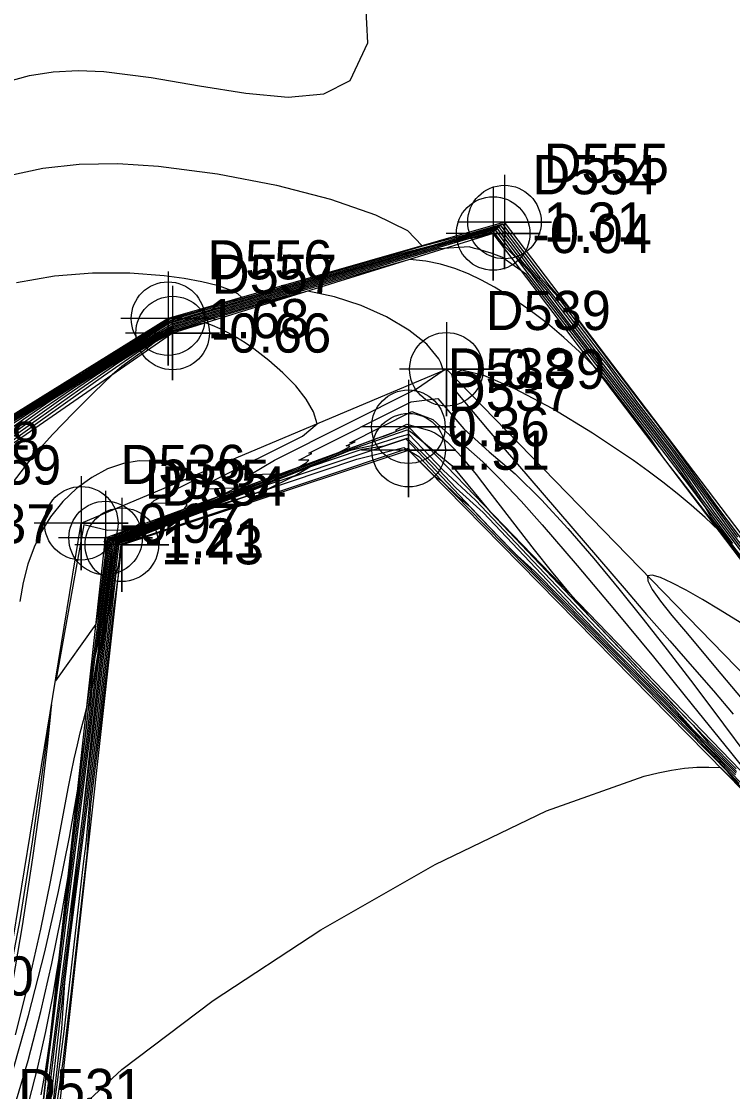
# Model space of a CAD drawing. Extents: x 2356077 to 2359823, y 225951 to 227822.
# Drawn here: x 2357278.5 to 2357323.9, y 227000.8 to 227069.1 of the extents above; entities that cross this region are included whole.
import ezdxf

# ---------------------------------------------------------------- set-up
doc = ezdxf.new("R2010")
doc.units = 0
for name, color, linetype in [('DTM Contours Major', 7, 'Continuous'), ('DTM Contours Minor', 7, 'Continuous'), ('Exist DTM Breakline', 7, 'Continuous'), ('Exist DTM Breakline Cogo Elevation', 7, 'Continuous'), ('Exist DTM Breakline Cogo Number', 7, 'Continuous'), ('Exist DTM Breakline Cogo Point CELL', 7, 'Continuous'), ('Exist DTM Breakline Underwater', 7, 'Continuous'), ('Exist DTM Breakline Underwater Cogo Elevation', 7, 'Continuous'), ('Exist DTM Breakline Underwater Cogo Number', 7, 'Continuous'), ('Exist DTM Breakline Underwater Cogo Point CELL', 7, 'Continuous'), ('Exist DTM Drainline', 7, 'Continuous'), ('Exist DTM Drainline Cogo Elevation', 7, 'Continuous'), ('Exist DTM Drainline Cogo Number', 7, 'Continuous'), ('Exist DTM Drainline Cogo Point CELL', 7, 'Continuous')]:
    doc.layers.add(name, color=color, linetype=linetype)

msp = doc.modelspace()

# ---------------------------------------------------------------- linework, layer by layer
at = {"layer": 'DTM Contours Major'}
for points in [[(2357324.222, 227036.163), (2357322.676, 227038.25), (2357320.114, 227041.787), (2357319.406, 227042.716), (2357317.77, 227044.828), (2357317.263, 227045.545), (2357316.766, 227046.151), (2357312.725, 227051.498), (2357311.626, 227052.712), (2357309.128, 227056.018), (2357306.96, 227055.407), (2357304.702, 227054.744), (2357302.641, 227054.213), (2357294.762, 227051.899), (2357289.266, 227050.266), (2357287.873, 227049.828), (2357276.15, 227042.476)], [(2357332.566, 227024.402), (2357322.755, 227037.131), (2357322.492, 227037.456), (2357322.133, 227038.096), (2357321.083, 227039.504), (2357319.371, 227041.765), (2357310.727, 227052.924), (2357309.157, 227054.011), (2357308.819, 227054.148), (2357308.476, 227054.272), (2357308.127, 227054.385), (2357307.773, 227054.486), (2357307.413, 227054.574), (2357307.086, 227054.673), (2357305.144, 227054.554), (2357288.185, 227049.515), (2357287.446, 227049.09), (2357283.263, 227046.466), (2357281.042, 227044.94), (2357274.631, 227040.394)], [(2357279.774, 227000.62), (2357280.07, 227002.244), (2357280.345, 227004.001), (2357280.71, 227006.782), (2357281.042, 227009.774), (2357282.795, 227023.396), (2357283.14, 227026.416), (2357283.226, 227027.181), (2357283.327, 227027.995), (2357283.602, 227029.544), (2357284.235, 227034.569), (2357284.428, 227035.912), (2357296.584, 227040.691), (2357298.75, 227041.573), (2357299.124, 227041.762), (2357299.471, 227041.944), (2357299.433, 227041.995), (2357299.232, 227041.99), (2357299.799, 227042.246), (2357299.468, 227042.193), (2357303.426, 227044.18), (2357304.754, 227043.679), (2357305.847, 227042.669), (2357306.86, 227041.928), (2357307.951, 227040.968), (2357309.126, 227039.807), (2357310.389, 227038.461), (2357311.743, 227036.946), (2357313.973, 227034.366), (2357316.357, 227031.531), (2357318.825, 227028.538), (2357321.311, 227025.483), (2357323.745, 227022.461), (2357326.06, 227019.569)], [(2357284.759, 227035.754), (2357291.011, 227038.212), (2357292.409, 227038.627), (2357294.268, 227039.251), (2357295.812, 227040.02), (2357303.03, 227042.44), (2357308.767, 227036.392), (2357309.953, 227035.179), (2357311.252, 227033.997), (2357319.451, 227025.682), (2357321.363, 227023.739), (2357323.85, 227021.081), (2357324.775, 227020.123)], [(2357280.716, 227027.012), (2357283.284, 227030.628), (2357283.433, 227031.495), (2357284.005, 227036.041), (2357284.404, 227036.222), (2357286.084, 227036.882), (2357286.429, 227037.048), (2357286.338, 227037.137), (2357286.138, 227037.075), (2357285.851, 227036.875), (2357285.245, 227036.614), (2357284.031, 227036.583), (2357282.513, 227036.95), (2357280.716, 227027.012)], [(2357280.464, 226999.257), (2357281.105, 227004.845), (2357281.297, 227007.77), (2357281.618, 227010.447), (2357283.285, 227023.402), (2357284.222, 227031.693), (2357284.453, 227033.327), (2357284.759, 227035.754)], [(2357276.039, 226999.345), (2357276.541, 227001.189), (2357277.003, 227003.077), (2357277.434, 227005.023), (2357277.838, 227007.037), (2357278.602, 227011.387), (2357279.261, 227015.717), (2357279.794, 227019.659), (2357280.181, 227022.847), (2357280.403, 227024.912), (2357280.44, 227025.489), (2357280.251, 227024.129), (2357279.835, 227021.039), (2357279.215, 227016.746), (2357278.414, 227011.776), (2357277.453, 227006.655), (2357276.356, 227001.908), (2357276.131, 227001.08), (2357275.9, 227000.286)]]:
    msp.add_lwpolyline(points, dxfattribs=at)
at = {"layer": 'DTM Contours Minor'}
for points in [[(2357277.574, 227065.193), (2357279.035, 227065.604), (2357280.556, 227065.838), (2357282.139, 227065.913), (2357283.787, 227065.85), (2357286.807, 227065.482), (2357289.877, 227064.953), (2357292.838, 227064.465), (2357295.533, 227064.223), (2357297.803, 227064.428), (2357299.49, 227065.284), (2357300.622, 227067.687), (2357300.417, 227071.407)], [(2357277.722, 227059.223), (2357279.887, 227059.703), (2357282.205, 227059.949), (2357284.668, 227059.981), (2357287.27, 227059.824), (2357291.038, 227059.34), (2357294.783, 227058.612), (2357298.234, 227057.715), (2357301.114, 227056.722), (2357303.152, 227055.71), (2357304.071, 227054.751), (2357302.051, 227054.121), (2357293.554, 227051.626), (2357288.479, 227050.121), (2357287.834, 227049.902), (2357285.393, 227048.461), (2357273.297, 227040.876)], [(2357323.885, 227035.764), (2357322.97, 227037.017), (2357322.073, 227038.203), (2357321.079, 227039.632), (2357320.218, 227040.847), (2357319.373, 227041.962), (2357312.047, 227051.418), (2357310.635, 227053.262), (2357310.091, 227053.982), (2357310.031, 227054.03), (2357309.385, 227054.675), (2357308.701, 227055.581), (2357308.188, 227055.458), (2357307.465, 227055.246), (2357307.04, 227055.195), (2357302.76, 227053.932), (2357288.268, 227049.626), (2357287.56, 227049.256), (2357281.839, 227045.667), (2357279.845, 227044.303), (2357274.099, 227040.23)], [(2357332.482, 227025.443), (2357322.87, 227038.151), (2357320.291, 227041.753), (2357319.885, 227042.315), (2357319.427, 227042.888), (2357319.16, 227043.279), (2357318.32, 227044.344), (2357313.654, 227050.52), (2357312.176, 227052.235), (2357309.232, 227056.131), (2357306.637, 227055.39), (2357304.047, 227054.704), (2357293.731, 227051.674), (2357292.779, 227051.418), (2357291.786, 227051.101), (2357288.806, 227050.215), (2357287.838, 227049.901), (2357274.725, 227041.677)], [(2357325.561, 227033.792), (2357321.903, 227038.631), (2357320.687, 227040.428), (2357319.49, 227042.011), (2357313.357, 227049.927), (2357312.165, 227051.487), (2357311.103, 227052.893), (2357309.914, 227054.226), (2357308.809, 227055.688), (2357307.894, 227055.449), (2357306.907, 227055.159), (2357305.95, 227054.953), (2357300.759, 227053.423), (2357288.234, 227049.701), (2357286.903, 227048.938), (2357280.428, 227044.876), (2357278.661, 227043.676), (2357275.227, 227041.242)], [(2357327.279, 227031.72), (2357322.715, 227037.754), (2357321.342, 227039.726), (2357319.675, 227041.966), (2357314.662, 227048.442), (2357312.905, 227050.759), (2357312.116, 227051.803), (2357310.48, 227053.728), (2357308.916, 227055.797), (2357307.588, 227055.437), (2357306.218, 227055.034), (2357304.878, 227054.715), (2357298.76, 227052.915), (2357288.114, 227049.752), (2357286.531, 227048.798), (2357279.007, 227044.079), (2357277.472, 227043.046)], [(2357329.006, 227029.637), (2357323.482, 227036.941), (2357322.011, 227038.988), (2357319.893, 227041.879), (2357319.005, 227043.035), (2357316.705, 227046.004), (2357315.974, 227047.043), (2357315.226, 227047.938), (2357313.149, 227050.686), (2357311.972, 227052.167), (2357311.055, 227053.217), (2357309.022, 227055.907), (2357307.276, 227055.422), (2357305.495, 227054.899), (2357303.777, 227054.469), (2357296.761, 227052.407), (2357289.73, 227050.318), (2357287.953, 227049.784), (2357277.575, 227043.276)], [(2357334.311, 227021.991), (2357320.443, 227039.978), (2357319.695, 227040.941), (2357319.395, 227041.36), (2357318.669, 227042.448), (2357317.947, 227043.404), (2357315.813, 227046.159), (2357315.062, 227047.033), (2357314.125, 227047.978), (2357313.126, 227048.899), (2357312.074, 227049.785), (2357310.979, 227050.623), (2357309.852, 227051.401), (2357308.703, 227052.109), (2357307.875, 227052.561), (2357307.031, 227052.963), (2357306.161, 227053.304), (2357305.255, 227053.577), (2357304.305, 227053.772), (2357303.301, 227053.88), (2357300.805, 227053.179), (2357288.268, 227049.454), (2357288.193, 227049.453), (2357287.115, 227048.788), (2357284.678, 227047.259), (2357282.259, 227045.59), (2357271.032, 227037.63)], [(2357278.219, 227052.403), (2357280.631, 227052.834), (2357283.064, 227053.026), (2357285.428, 227053.019), (2357287.633, 227052.85), (2357288.903, 227052.676), (2357290.039, 227052.464), (2357291.009, 227052.224), (2357291.778, 227051.968), (2357292.312, 227051.708), (2357292.578, 227051.454), (2357292.077, 227051.269), (2357290.215, 227050.722), (2357289.659, 227050.535), (2357288.969, 227050.353), (2357288.05, 227050.08), (2357287.86, 227050.012), (2357285.336, 227048.503), (2357282.556, 227046.776), (2357272.48, 227040.457)], [(2357278.038, 226999.718), (2357278.948, 227002.814), (2357279.76, 227005.93), (2357280.465, 227008.993), (2357281.055, 227011.925), (2357281.521, 227014.652), (2357281.767, 227016.371), (2357281.964, 227017.974), (2357282.269, 227020.829), (2357282.631, 227023.642), (2357282.766, 227024.83), (2357282.805, 227025.366), (2357282.918, 227026.063), (2357283.234, 227028.512), (2357283.403, 227029.281), (2357284.245, 227035.966), (2357292.35, 227039.154), (2357293.821, 227039.763), (2357294.426, 227040.024), (2357294.701, 227040.19), (2357293.084, 227040.15), (2357294.671, 227041.078), (2357303.73, 227045.626), (2357305.422, 227046.786), (2357305.399, 227046.91), (2357305.366, 227047.033), (2357305.324, 227047.158), (2357305.272, 227047.282), (2357305.211, 227047.408), (2357305.141, 227047.534), (2357304.374, 227048.465), (2357303.23, 227049.37), (2357301.803, 227050.206), (2357300.189, 227050.929), (2357298.483, 227051.493), (2357296.781, 227051.856), (2357295.331, 227051.467), (2357288.133, 227049.328), (2357287.132, 227048.704), (2357286.126, 227048.074), (2357283.749, 227046.434), (2357274.543, 227039.907)], [(2357277.782, 227001.463), (2357278.979, 227005.674), (2357280.021, 227009.735), (2357280.897, 227013.575), (2357281.597, 227017.04), (2357282.109, 227019.978), (2357282.257, 227020.959), (2357282.382, 227021.853), (2357282.584, 227023.447), (2357282.767, 227024.9), (2357282.865, 227025.614), (2357282.841, 227025.479), (2357284.166, 227035.998), (2357290.257, 227038.395), (2357291.357, 227038.858), (2357292.154, 227039.283), (2357290.247, 227039.235), (2357290.655, 227039.709), (2357296.443, 227042.615), (2357297.381, 227043.396), (2357297.153, 227044.155), (2357296.681, 227044.968), (2357296.015, 227045.807), (2357295.204, 227046.641), (2357294.296, 227047.44), (2357293.343, 227048.173), (2357292.793, 227048.553), (2357292.25, 227048.897), (2357291.719, 227049.201), (2357291.207, 227049.461), (2357290.719, 227049.673), (2357290.261, 227049.833), (2357289.9, 227049.767), (2357288.158, 227049.249), (2357287.914, 227049.1), (2357287.669, 227048.947), (2357287.08, 227048.614), (2357286.551, 227048.209), (2357284.919, 227047.051), (2357284.339, 227046.538), (2357283.149, 227045.386), (2357281.844, 227044.104), (2357280.5, 227042.714), (2357279.19, 227041.238), (2357277.989, 227039.698)], [(2357325.442, 227033.49), (2357322.992, 227036.597), (2357322.123, 227037.42), (2357321.241, 227038.204), (2357320.346, 227038.955), (2357319.434, 227039.679), (2357318.504, 227040.38), (2357317.554, 227041.065), (2357314.951, 227042.809), (2357312.372, 227044.366), (2357309.998, 227045.627), (2357308.014, 227046.483), (2357306.602, 227046.825), (2357305.946, 227046.545), (2357306.235, 227045.447), (2357308.331, 227042.947), (2357317.086, 227032.761), (2357318.394, 227031.229), (2357319.882, 227029.552), (2357321.31, 227027.928), (2357322.655, 227026.373), (2357323.923, 227024.881)], [(2357270.366, 227039.18), (2357279.945, 227045.187), (2357276.007, 227042.696), (2357273.019, 227041.152), (2357269.879, 227040.894), (2357266.485, 227038.903), (2357268.062, 227041.957), (2357266.502, 227038.989), (2357265.783, 227037.744), (2357266.151, 227037.623), (2357267.431, 227038.65), (2357268.68, 227021.936), (2357269.305, 227038.428), (2357270.366, 227039.18)], [(2357278.99, 227000.147), (2357279.566, 227002.374), (2357280.084, 227004.66), (2357280.541, 227006.984), (2357280.933, 227009.327), (2357281.259, 227011.67), (2357281.529, 227013.99), (2357281.788, 227016.33), (2357282.706, 227023.463), (2357282.97, 227025.771), (2357283.031, 227026.475), (2357283.134, 227027.116), (2357283.404, 227028.628), (2357284.131, 227034.407), (2357284.333, 227035.938), (2357294.389, 227039.892), (2357296.286, 227040.668), (2357296.712, 227040.929), (2357296.844, 227041.087), (2357296.208, 227041.071), (2357297.055, 227041.498), (2357296.864, 227041.532), (2357303.371, 227044.799), (2357305.079, 227045.016), (2357306.742, 227043.081), (2357308.363, 227041.61), (2357310.011, 227040.2), (2357311.683, 227038.552), (2357313.363, 227036.731), (2357315.031, 227034.802), (2357316.626, 227032.88), (2357318.187, 227030.936), (2357319.71, 227028.99), (2357321.188, 227027.061), (2357322.615, 227025.169), (2357325.401, 227021.429)], [(2357279.758, 226998.676), (2357280.117, 227001.834), (2357282.887, 227023.348), (2357283.21, 227026.177), (2357283.421, 227028.044), (2357283.539, 227029.02), (2357283.785, 227030.341), (2357284.338, 227034.733), (2357284.546, 227035.895), (2357287.457, 227037.039), (2357292.272, 227038.96), (2357293.191, 227039.355), (2357298.701, 227041.521), (2357301.214, 227042.479), (2357301.702, 227042.639), (2357302.456, 227042.92), (2357302.398, 227043.016), (2357303.105, 227043.372), (2357304.549, 227042.975), (2357304.887, 227042.824), (2357305.28, 227042.571), (2357305.685, 227042.236), (2357306.106, 227041.823), (2357306.548, 227041.337), (2357307.017, 227040.782), (2357307.517, 227040.161), (2357308.343, 227039.104), (2357310.21, 227036.675), (2357311.232, 227035.357), (2357312.302, 227034.007), (2357313.41, 227032.652), (2357314.658, 227031.211), (2357320.116, 227025.455), (2357322.437, 227023.092), (2357324.106, 227021.399)], [(2357284.522, 227035.852), (2357299.538, 227041.756), (2357302.579, 227042.823), (2357303.13, 227043.008), (2357303.33, 227042.901), (2357305.973, 227040.74), (2357308.415, 227037.785), (2357318.72, 227026.917), (2357319.581, 227026.06), (2357320.526, 227025.026), (2357321.356, 227024.183), (2357322.324, 227023.062), (2357324.123, 227021.236)], [(2357284.601, 227035.82), (2357296.696, 227040.575), (2357299.453, 227041.695), (2357300.033, 227041.841), (2357300.98, 227042.025), (2357302.534, 227042.546), (2357303.237, 227042.74), (2357305.428, 227040.43), (2357307.473, 227038.521), (2357315.948, 227029.583), (2357317.282, 227028.27), (2357318.682, 227026.751), (2357319.986, 227025.429), (2357321.368, 227023.888), (2357324.104, 227021.112)], [(2357280.253, 226997.357), (2357280.782, 227001.1), (2357281.255, 227004.656), (2357282.48, 227015.338), (2357282.647, 227016.63), (2357282.78, 227018.073), (2357282.897, 227019.621), (2357283.386, 227023.435), (2357284.59, 227034.068), (2357284.616, 227033.881), (2357284.759, 227034.606), (2357284.789, 227035.017), (2357284.849, 227035.497), (2357284.909, 227035.719), (2357286.205, 227036.268), (2357286.228, 227036.298), (2357288.861, 227037.334), (2357291.252, 227038.229), (2357299.917, 227041.134), (2357302.904, 227041.884), (2357303.865, 227041.303), (2357305.331, 227039.757), (2357306.349, 227038.763), (2357307.049, 227038.193), (2357307.747, 227037.457), (2357310.375, 227034.745), (2357321.311, 227023.65), (2357322.964, 227021.915), (2357324.302, 227020.474)], [(2357284.68, 227035.787), (2357293.854, 227039.393), (2357295.991, 227040.091), (2357296.926, 227040.652), (2357300.265, 227041.775), (2357301.656, 227041.989), (2357303.119, 227042.48), (2357304.79, 227040.844), (2357306.26, 227039.294), (2357307.97, 227037.738), (2357313.187, 227032.236), (2357315.017, 227030.325), (2357318.648, 227026.641), (2357320.307, 227024.937), (2357322.198, 227022.901), (2357324.056, 227021.016)], [(2357280.518, 226998.169), (2357281.191, 227002.752), (2357281.723, 227007.234), (2357282.723, 227015.948), (2357282.948, 227019.11), (2357283.156, 227020.876), (2357283.481, 227023.415), (2357284.409, 227031.62), (2357284.725, 227033.699), (2357284.916, 227035.688), (2357285.409, 227035.882), (2357303.217, 227041.852), (2357303.38, 227041.551), (2357304.862, 227040.053), (2357305.277, 227039.804), (2357308.026, 227036.983), (2357323.779, 227021.002), (2357323.53, 227021.231), (2357324.373, 227020.257)], [(2357278.147, 227004.445), (2357279.022, 227007.906), (2357279.764, 227011.181), (2357280.384, 227014.191), (2357280.897, 227016.861), (2357281.51, 227020.148), (2357281.699, 227021.111), (2357281.89, 227022.034), (2357282.09, 227022.934), (2357282.275, 227023.7), (2357282.476, 227024.483), (2357282.696, 227025.303), (2357282.954, 227027.032), (2357284.085, 227036.017), (2357284.884, 227036.347), (2357288.14, 227037.627), (2357288.893, 227037.953), (2357289.103, 227038.226), (2357288.982, 227038.36), (2357286.774, 227038.305), (2357286.991, 227038.516), (2357288.904, 227039.477), (2357289.533, 227039.799), (2357289.34, 227040.006), (2357289.014, 227040.25), (2357288.574, 227040.498), (2357288.038, 227040.726), (2357287.423, 227040.908), (2357286.746, 227041.019), (2357286.025, 227041.034), (2357285.025, 227040.874), (2357284.008, 227040.516), (2357283.004, 227039.978), (2357282.045, 227039.278), (2357281.16, 227038.433), (2357280.379, 227037.461), (2357279.806, 227036.53), (2357279.329, 227035.521), (2357278.942, 227034.439), (2357278.639, 227033.288), (2357278.415, 227032.071)], [(2357280.012, 226999.523), (2357282.465, 227018.581), (2357282.985, 227023.347), (2357283.626, 227028.999), (2357283.788, 227030.023), (2357284.522, 227035.852)], [(2357280.241, 227000.318), (2357280.68, 227003.951), (2357281.689, 227011.792), (2357282.079, 227015.553), (2357283.084, 227023.359), (2357283.823, 227029.879), (2357284.01, 227031.125), (2357284.601, 227035.82)], [(2357280.34, 226999.68), (2357280.993, 227005.378), (2357281.342, 227008.338), (2357281.768, 227011.691), (2357282.029, 227014.403), (2357283.187, 227023.4), (2357284.021, 227030.778), (2357284.231, 227032.226), (2357284.68, 227035.787)], [(2357283.796, 227035.846), (2357283.872, 227035.953), (2357283.892, 227036.115), (2357283.965, 227036.143), (2357283.849, 227036.14), (2357283.796, 227035.846)], [(2357324.362, 227030.727), (2357323.087, 227031.519), (2357321.955, 227032.197), (2357320.917, 227032.787), (2357320.01, 227033.261), (2357319.273, 227033.591), (2357318.744, 227033.746), (2357318.462, 227033.698), (2357318.464, 227033.39), (2357318.757, 227032.841), (2357319.29, 227032.091), (2357320.012, 227031.179), (2357320.87, 227030.145), (2357323.13, 227027.463), (2357324.489, 227025.836)], [(2357280.8, 226998.4), (2357284.932, 227002.233), (2357290.75, 227006.623), (2357297.622, 227011.129), (2357304.917, 227015.31), (2357312.002, 227018.725), (2357318.246, 227020.93), (2357319.137, 227021.144), (2357319.992, 227021.311), (2357320.813, 227021.431), (2357321.604, 227021.499), (2357322.366, 227021.515), (2357323.103, 227021.474), (2357325.34, 227019.251)]]:
    msp.add_lwpolyline(points, dxfattribs=at)
at = {"layer": 'Exist DTM Breakline'}
for points in [[(2357391.121, 227067.752), (2357337.84, 227018.716), (2357309.329, 227056.259), (2357287.872, 227050.103), (2357269.211, 227038.531), (2357268.133, 227004.85), (2357247.192, 226984.282), (2357244.583, 226959.838)], [(2357257.12, 226952.242), (2357264.745, 226969.309), (2357280.252, 226993.456), (2357284.927, 227035.684), (2357303.219, 227041.714), (2357336.462, 227007.877), (2357359.341, 227024.543), (2357399.849, 227063.847)]]:
    msp.add_lwpolyline(points, dxfattribs=at)
at = {"layer": 'Exist DTM Breakline Cogo Point CELL'}
for points in [[(2357309.329, 227059.259), (2357309.329, 227053.259), (2357309.329, 227056.259), (2357312.329, 227056.259), (2357306.329, 227056.259)], [(2357287.872, 227053.103), (2357287.872, 227047.103), (2357287.872, 227050.103), (2357290.872, 227050.103), (2357284.872, 227050.103)], [(2357303.219, 227044.714), (2357303.219, 227038.714), (2357303.219, 227041.714), (2357306.219, 227041.714), (2357300.219, 227041.714)], [(2357284.927, 227038.684), (2357284.927, 227032.684), (2357284.927, 227035.684), (2357287.927, 227035.684), (2357281.927, 227035.684)]]:
    msp.add_lwpolyline(points, dxfattribs=at)
for centre in [(2357309.329, 227056.259), (2357287.872, 227050.103), (2357303.219, 227041.714), (2357284.927, 227035.684)]:
    msp.add_circle(centre, 2.344, dxfattribs=at)
at = {"layer": 'Exist DTM Breakline Underwater'}
for points in [[(2357391.933, 227066.511), (2357337.485, 227017.525), (2357308.608, 227055.527), (2357288.165, 227049.183), (2357270.572, 227037.022), (2357268.822, 227004.442), (2357248.286, 226983.263), (2357246.175, 226959.564)], [(2357256.32, 226953.434), (2357262.845, 226969.081), (2357279.235, 226993.942), (2357283.89, 227036.116), (2357303.203, 227043.209), (2357336.486, 227008.785), (2357357.941, 227024.91), (2357398.836, 227064.514)]]:
    msp.add_lwpolyline(points, dxfattribs=at)
at = {"layer": 'Exist DTM Breakline Underwater Cogo Point CELL'}
for points in [[(2357308.608, 227058.527), (2357308.608, 227052.527), (2357308.608, 227055.527), (2357311.608, 227055.527), (2357305.608, 227055.527)], [(2357288.165, 227052.183), (2357288.165, 227046.183), (2357288.165, 227049.183), (2357291.165, 227049.183), (2357285.165, 227049.183)], [(2357303.203, 227046.209), (2357303.203, 227040.209), (2357303.203, 227043.209), (2357306.203, 227043.209), (2357300.203, 227043.209)], [(2357283.89, 227039.116), (2357283.89, 227033.116), (2357283.89, 227036.116), (2357286.89, 227036.116), (2357280.89, 227036.116)]]:
    msp.add_lwpolyline(points, dxfattribs=at)
for centre in [(2357308.608, 227055.527), (2357288.165, 227049.183), (2357303.203, 227043.209), (2357283.89, 227036.116)]:
    msp.add_circle(centre, 2.344, dxfattribs=at)
at = {"layer": 'Exist DTM Drainline'}
msp.add_lwpolyline([(2357250.96, 226958.499), (2357260.438, 226970.699), (2357275.807, 226997.272), (2357282.34, 227037.055), (2357305.627, 227046.873), (2357338.758, 227012.863), (2357362.863, 227037.518), (2357383.151, 227053.947), (2357393.705, 227066.096)], dxfattribs=at)
at = {"layer": 'Exist DTM Drainline Cogo Point CELL'}
for points in [[(2357305.627, 227049.873), (2357305.627, 227043.873), (2357305.627, 227046.873), (2357308.627, 227046.873), (2357302.627, 227046.873)], [(2357282.34, 227040.055), (2357282.34, 227034.055), (2357282.34, 227037.055), (2357285.34, 227037.055), (2357279.34, 227037.055)]]:
    msp.add_lwpolyline(points, dxfattribs=at)
for centre in [(2357305.627, 227046.873), (2357282.34, 227037.055)]:
    msp.add_circle(centre, 2.344, dxfattribs=at)

# ---------------------------------------------------------------- texts
at = {"layer": 'Exist DTM Breakline Cogo Elevation'}
for s, p in [('1.31', (2357311.829, 227055.009)), ('1.68', (2357290.372, 227048.853)), ('1.51', (2357305.719, 227040.464)), ('1.43', (2357287.427, 227034.434))]:
    msp.add_text(s, height=2.5, dxfattribs=at).set_placement(p)
at = {"layer": 'Exist DTM Breakline Cogo Number'}
for s, p in [('D555', (2357311.829, 227058.759)), ('D556', (2357290.372, 227052.603)), ('D537', (2357305.719, 227044.214)), ('D558', (2357271.711, 227041.031)), ('D534', (2357287.427, 227038.184))]:
    msp.add_text(s, height=2.5, dxfattribs=at).set_placement(p)
at = {"layer": 'Exist DTM Breakline Underwater Cogo Elevation'}
for s, p in [('-0.04', (2357311.108, 227054.277)), ('-0.66', (2357290.665, 227047.933)), ('0.36', (2357305.703, 227041.959)), ('-0.37', (2357273.072, 227035.772)), ('-1.21', (2357286.39, 227034.866))]:
    msp.add_text(s, height=2.5, dxfattribs=at).set_placement(p)
at = {"layer": 'Exist DTM Breakline Underwater Cogo Number'}
for s, p in [('D554', (2357311.108, 227058.027)), ('D557', (2357290.665, 227051.683)), ('D538', (2357305.703, 227045.709)), ('D559', (2357273.072, 227039.522)), ('D535', (2357286.39, 227038.616)), ('D560', (2357271.322, 227006.942))]:
    msp.add_text(s, height=2.5, dxfattribs=at).set_placement(p)
at = {"layer": 'Exist DTM Drainline Cogo Elevation'}
for s, p in [('-0.39', (2357308.127, 227045.623)), ('-0.97', (2357284.84, 227035.805))]:
    msp.add_text(s, height=2.5, dxfattribs=at).set_placement(p)
at = {"layer": 'Exist DTM Drainline Cogo Number'}
for s, p in [('D539', (2357308.127, 227049.373)), ('D536', (2357284.84, 227039.555)), ('D531', (2357278.307, 226999.772))]:
    msp.add_text(s, height=2.5, dxfattribs=at).set_placement(p)

doc.saveas('drawing.dxf')
